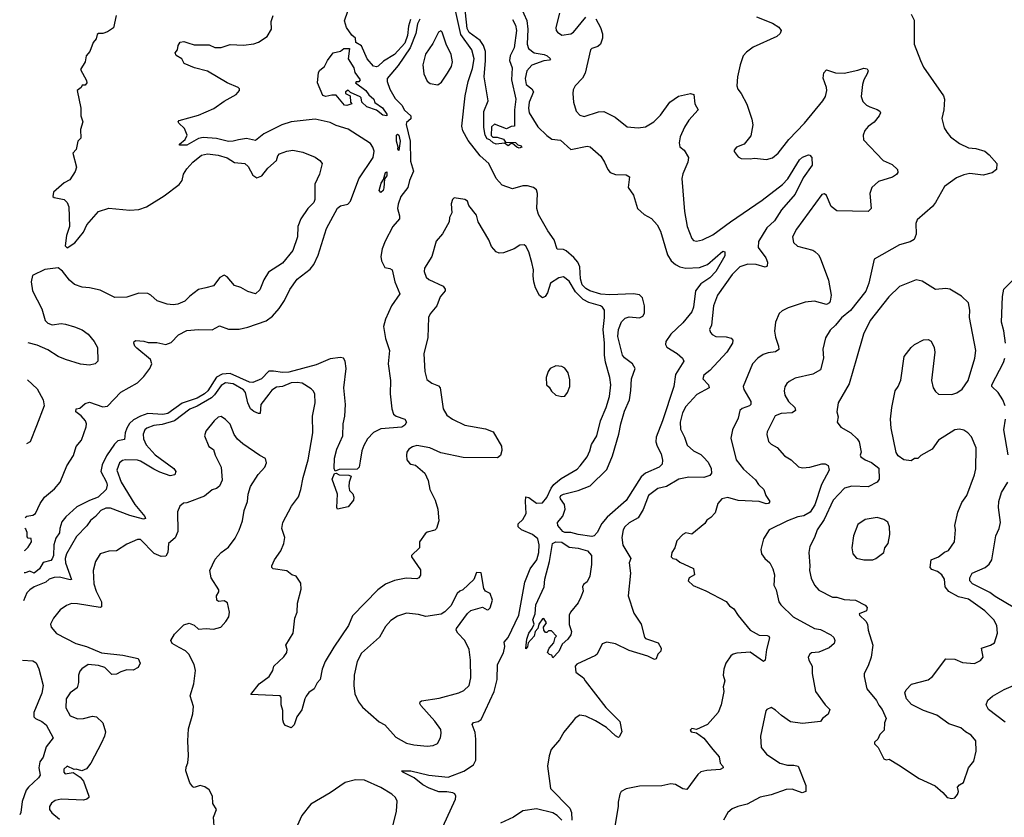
# Model space of a CAD drawing. Extents: x 2056909 to 2160450, y 827444 to 1016825.
# Tile 375 of 501: x 2059798 to 2066385, y 987323 to 992658. Entities that reach past the tile are written whole.
import ezdxf

# ---------------------------------------------------------------- set-up
doc = ezdxf.new("R2010")
doc.units = 0

msp = doc.modelspace()

# ---------------------------------------------------------------- linework, layer by layer
at = {"layer": '0CON10XD'}
for points in [[(2063130.6, 992785), (2063191.5, 992651.5), (2063197.8, 992595), (2063191.9, 992495), (2063201.2, 992465), (2063240, 992435), (2063307.1, 992425), (2063327.8, 992415), (2063348.1, 992395), (2063342.7, 992387.3), (2063305, 992382), (2063225, 992353.9), (2063191.1, 992315), (2063179.7, 992265), (2063187.3, 992225), (2063225, 992194.3), (2063234.4, 992175), (2063206.1, 992105), (2063201.8, 992065), (2063206.2, 992035), (2063265, 991941.5), (2063323.6, 991883.6), (2063358.1, 991858.1), (2063415, 991851.1), (2063485, 991790), (2063595, 991811.5), (2063615, 991806.7), (2063685, 991745.6), (2063711.1, 991705), (2063731.9, 991655), (2063748, 991635), (2063785, 991621.9), (2063855, 991619.2), (2063877.7, 991607.7), (2063868.8, 991535), (2063904.3, 991484.3), (2063931.4, 991395), (2063975, 991354.2), (2064025, 991328), (2064061.9, 991285), (2064085, 991243.8), (2064131.8, 991085), (2064157.3, 991045), (2064185, 991020.6), (2064215, 991005.8), (2064255, 990996.5), (2064345, 991000.3), (2064399.1, 991020.9), (2064501.4, 991108.6), (2064516, 991106), (2064515, 991077.5), (2064455, 990972.5), (2064415, 990931.3), (2064355, 990891.3), (2064319.3, 990845), (2064305.7, 990735), (2064295.2, 990704.8), (2064235, 990630), (2064154.8, 990555.2), (2064121.8, 990505), (2064119.4, 990485), (2064128.2, 990468.2), (2064197.3, 990425), (2064231.4, 990395), (2064242, 990375), (2064184.5, 990285), (2064173.5, 990205), (2064098.4, 989975), (2064055.4, 989865), (2064054.5, 989835), (2064061.8, 989805), (2064088.7, 989755), (2064098.8, 989711.2), (2064095.8, 989685), (2064075.7, 989665), (2063985, 989624.8), (2063955, 989600.2), (2063855, 989441.1), (2063728.8, 989331.2), (2063692.3, 989287.7), (2063662.1, 989227.9), (2063641.2, 989205), (2063625, 989201.1), (2063535, 989213.8), (2063485, 989228.7), (2063445, 989227.6), (2063430.9, 989235), (2063398.5, 989275), (2063395.4, 989295), (2063431.8, 989338.2), (2063447.2, 989385), (2063442.8, 989415), (2063415, 989453.1), (2063413.3, 989465), (2063417.9, 989475), (2063435, 989485.3), (2063535, 989509.2), (2063615, 989540.3), (2063725, 989649.4), (2063765, 989740), (2063806.7, 989885), (2063819.1, 989955), (2063845, 990039.4), (2063876.6, 990115), (2063887.6, 990177.6), (2063890, 990255), (2063914.6, 990325), (2063898.8, 990355), (2063845, 990397.2), (2063831.6, 990415), (2063799.1, 990539.1), (2063803.3, 990585), (2063823.5, 990636.5), (2063849.4, 990660.6), (2063875, 990670.2), (2063945, 990664.8), (2063967.5, 990675), (2063977.8, 990695), (2063978.8, 990745), (2063965, 990796.7), (2063945, 990818.2), (2063905, 990823.7), (2063745, 990816.6), (2063685, 990822.8), (2063611.2, 990845), (2063585, 990860.7), (2063562, 990885), (2063549.7, 990925), (2063544.3, 991004.3), (2063531.6, 991035), (2063505, 991068.1), (2063455, 991112.1), (2063435, 991120.3), (2063393.2, 991123.2), (2063373.8, 991185), (2063331, 991245), (2063269.2, 991355), (2063258.7, 991395), (2063261.9, 991495), (2063255, 991520.6), (2063235, 991536.2), (2063195, 991546.9), (2063165, 991545.4), (2063095.8, 991525.8), (2063025, 991551.1), (2062984.8, 991594.8), (2062935.4, 991695), (2062878.1, 991748.1), (2062798.7, 991848.7), (2062762.9, 991915), (2062756.2, 991945), (2062778.2, 992148.2), (2062799.2, 992245), (2062828, 992332), (2062837.6, 992395), (2062822, 992455), (2062748.8, 992558.8), (2062708.2, 992738.2)], [(2062411.8, 992658.2), (2062399.3, 992615), (2062392.2, 992552.3), (2062375, 992500), (2062305, 992424.6), (2062230.8, 992379.2), (2062195, 992346.9), (2062185, 992342.2), (2062165, 992347.8), (2062123.2, 992395), (2062083.8, 992483.8), (2062046.5, 992505), (2062044, 992535), (2062019.2, 992555), (2061984.3, 992605), (2061970.7, 992650.7), (2061992.5, 992715)], [(2063095, 992660), (2063115, 992621.4), (2063121.4, 992585), (2063105, 992468.8), (2063079.2, 992415), (2063074.2, 992385), (2063092.9, 992335), (2063088.1, 992255), (2063117.5, 992125), (2063109.3, 992055), (2063107.5, 991945), (2063085, 991942.5), (2063055, 991927.5), (2062975, 991960), (2062955, 991940), (2062953.1, 991883.1), (2062962.3, 991872.3), (2062992.7, 991872.7), (2063035, 991858), (2063047.5, 991837.5), (2063115, 991836), (2063131.2, 991821.2), (2063152.5, 991815), (2063157.5, 991805), (2063139.5, 991799.5), (2063124.2, 991804.2), (2063095, 991830), (2063085, 991830), (2063065, 991813.3), (2063041.7, 991831.7), (2062985, 991824.3), (2062965, 991833.1), (2062944.2, 991854.2), (2062925, 991860), (2062910.9, 991885), (2062902.7, 991937.3), (2062903, 992043), (2062931.2, 992115), (2062904.5, 992274.5), (2062914.8, 992385.2), (2062914.1, 992444.1), (2062900.2, 992485), (2062878.8, 992518.8), (2062805, 992572.7), (2062791.7, 992598.2), (2062773.6, 992765)], [(2062475, 992660.8), (2062459.3, 992629.3), (2062447.7, 992565), (2062411.2, 992468.8), (2062329.2, 992350.8), (2062255.3, 992264.7), (2062256.3, 992245), (2062273.8, 992193.8), (2062310.9, 992130.9), (2062354.7, 992085), (2062371.5, 992051.5), (2062414.5, 992015), (2062415, 991993.8), (2062385, 991970), (2062383.7, 991956.3), (2062410, 991845), (2062412.2, 991712.2), (2062432.2, 991645), (2062405, 991582), (2062394.6, 991535), (2062348.8, 991475), (2062328.9, 991425), (2062325.4, 991395), (2062338.7, 991345), (2062337.8, 991325), (2062293.8, 991275), (2062242.7, 991177.3), (2062223.8, 991125), (2062214.6, 991075), (2062217.5, 991045), (2062241.4, 991001.4), (2062275, 990994.5), (2062289.5, 990985), (2062307.5, 990905), (2062340, 990825), (2062285, 990744.3), (2062244.6, 990655), (2062232.2, 990605), (2062244.4, 990525), (2062271.5, 990445), (2062263.5, 990355), (2062278.1, 990245), (2062276.5, 990155), (2062286.7, 990055), (2062299.3, 990019.3), (2062316.4, 990006.4), (2062375, 989985.7), (2062385.6, 989965), (2062374, 989945), (2062355, 989933.6), (2062215, 989921.9), (2062165, 989897.5), (2062125.3, 989854.7), (2062099.5, 989810.5), (2062086.8, 989775), (2062075.4, 989705.4), (2062068.9, 989665), (2062055, 989652.5), (2061935, 989650.4), (2061907.7, 989637.7), (2061900.7, 989655), (2061904.3, 989725), (2061918.8, 989785), (2061960.3, 989875), (2061961.3, 989955), (2061972.3, 990005), (2061977.9, 990085), (2061966.7, 990195), (2061981.5, 990325), (2061974.6, 990374.6), (2061964.4, 990394.4), (2061945, 990398.5), (2061875, 990389.8), (2061781.7, 990348.3), (2061599.2, 990300.8), (2061555, 990297.8), (2061495, 990307.8), (2061465, 990306.1), (2061415, 990255.8), (2061358.3, 990231.7), (2061335, 990233.6), (2061205, 990292.2), (2061152.8, 990287.2), (2061113.9, 990266.1), (2061055.8, 990175), (2061033, 990155), (2060985, 990127.1), (2060885, 990092.4), (2060788.2, 990025), (2060755, 990016.7), (2060655, 990023.7), (2060605, 990007), (2060559.1, 989980.9), (2060533, 989957), (2060514.1, 989925.9), (2060503.6, 989895), (2060499.1, 989850.9), (2060455, 989841.2), (2060431, 989819), (2060378.5, 989741.5), (2060349.7, 989680.3), (2060341.5, 989635), (2060379.2, 989565), (2060382.2, 989545), (2060375.8, 989515), (2060321.9, 989465), (2060265, 989442.1), (2060180.6, 989399.4), (2060106.7, 989333.3), (2060080.2, 989299.8), (2060065.5, 989255), (2060063.1, 989225), (2060039.9, 989190.1), (2060026, 989145), (2060024.5, 989075), (2060015, 989051.4), (2060005, 989041.4), (2059953.6, 989026.4), (2059930, 988985), (2059895, 988956.7), (2059865, 988970), (2059835, 988957.5), (2059827.1, 988957.5)], [(2060442.5, 992685), (2060425, 992603.8), (2060385, 992576.2), (2060355, 992566.2), (2060325, 992566), (2060315, 992557.5), (2060309.4, 992530.6), (2060288.8, 992505), (2060266.2, 992445), (2060243.3, 992415), (2060236.7, 992375), (2060203.8, 992325), (2060245, 992250), (2060246.7, 992235), (2060235, 992220), (2060215, 992220), (2060210, 992205), (2060182.5, 992185), (2060206.1, 992066.1), (2060207.5, 992015), (2060220, 991975), (2060203.6, 991923.6), (2060207.5, 991865), (2060187.5, 991845), (2060175, 991790), (2060153.3, 991765), (2060178.3, 991671.7), (2060168.3, 991641.7), (2060133.9, 991586.1), (2060095, 991566.2), (2060023.3, 991505), (2060020, 991475), (2060027.5, 991467.5), (2060096.2, 991455), (2060114.3, 991435), (2060125.8, 991405), (2060130, 991275), (2060111.2, 991215), (2060102.5, 991145), (2060115, 991132.5), (2060165.6, 991164.4), (2060224.4, 991235.6), (2060247.5, 991285), (2060324, 991375), (2060395, 991396.7), (2060535, 991382.9), (2060595, 991388.8), (2060645, 991406.2), (2060765, 991480.6), (2060864.2, 991555), (2060885, 991581.2), (2060894.4, 991625), (2060915, 991660.8), (2060955.6, 991705), (2061015, 991751.2), (2061055, 991760.4), (2061125, 991751.6), (2061185, 991733.9), (2061235, 991701.8), (2061305, 991695.6), (2061326.9, 991676.9), (2061358.3, 991618.3), (2061385, 991600), (2061417.4, 991612.6), (2061458.1, 991665), (2061516.7, 991715), (2061525, 991746.2), (2061535, 991760), (2061585, 991779.2), (2061625, 991784.2), (2061692.3, 991772.3), (2061775, 991738.8), (2061805.9, 991715.9), (2061822.5, 991695), (2061804, 991625), (2061772.4, 991557.6), (2061773.1, 991455), (2061765, 991434), (2061725.7, 991395), (2061678, 991325), (2061659.2, 991275), (2061655.8, 991205), (2061625.6, 991115), (2061555, 991030), (2061461.8, 990968.2), (2061432, 990918), (2061405, 990850), (2061375, 990823.3), (2061325, 990838.8), (2061276.8, 990866.8), (2061235, 990880.8), (2061185, 990938.8), (2061165, 990948.8), (2061135.6, 990934.4), (2061095, 990878), (2061043.8, 990863.8), (2060995, 990853.8), (2060935, 990808), (2060903.3, 990775), (2060855, 990754.4), (2060825, 990750), (2060785, 990755.8), (2060718.3, 990778.3), (2060675.6, 990815.6), (2060655, 990825.8), (2060595, 990828.6), (2060515, 990802.2), (2060435, 990799.4), (2060335, 990848.6), (2060265, 990864.4), (2060215, 990868.5), (2060165, 990885.7), (2060130.8, 990915), (2060085, 990976.7), (2060055, 990997.5), (2059965, 990986.7), (2059883.6, 990946.4), (2059873.8, 990905), (2059883.5, 990845), (2059945.8, 990725), (2059968, 990645), (2059985, 990627.5), (2060015, 990618), (2060075, 990625.6), (2060105, 990622.2), (2060165, 990602.5), (2060215, 990583.1), (2060255.8, 990555), (2060296.9, 990505), (2060318.6, 990465), (2060321.2, 990375), (2060302.5, 990355), (2060265, 990347.5), (2060205, 990354.3), (2060105, 990384.4), (2060055, 990405.6), (2059985, 990450), (2059915, 990480.5), (2059855.2, 990496.3)], [(2061262, 991855), (2061225, 991844.2), (2061195, 991843.7), (2061115, 991863.4), (2061025, 991869.6), (2060995, 991862.2), (2060915, 991818.6), (2060867.5, 991817.5), (2060866.7, 991825), (2060905, 991856.2), (2060917.5, 991885), (2060900.7, 991930.7), (2060863.3, 991965), (2060858.8, 991975), (2060865, 991983.3), (2060995, 992018), (2061095.9, 992064.1), (2061165, 992113.3), (2061245, 992158), (2061268, 992185), (2061268, 992195), (2061258.8, 992205), (2061185, 992236.4), (2061055, 992312.7), (2060966.7, 992335), (2060898.8, 992365), (2060882.5, 992395), (2060845, 992417.5), (2060837.5, 992435), (2060852.5, 992455), (2060858.8, 992485), (2060871.7, 992508.3), (2060895, 992512), (2060923.1, 992503.1), (2060965, 992490), (2061065, 992490.5), (2061102.3, 992472.3), (2061145, 992470.9), (2061205, 992490.8), (2061295, 992486.2), (2061365, 992495.4), (2061395, 992506.5), (2061453.8, 992546.2), (2061483.1, 992595), (2061481.1, 992645), (2061492.9, 992685)], [(2063652.3, 992662.3), (2063684, 992605), (2063695.9, 992564.1), (2063696, 992535), (2063684, 992495), (2063665, 992477.5), (2063625, 992465.7), (2063617.5, 992455), (2063580.8, 992299.2), (2063562.8, 992267.2), (2063514, 992215), (2063501.5, 992188.5), (2063497.8, 992165), (2063502.5, 992105), (2063520.8, 992045), (2063545, 992018), (2063575, 992010), (2063669.3, 992040.7), (2063705, 992044.4), (2063782, 992005), (2063862.1, 991942.1), (2063935.8, 991934.2), (2063985, 991941.9), (2064040.8, 991975), (2064085, 992020), (2064147.5, 992105), (2064205, 992146), (2064285, 992164), (2064308.3, 992158.3), (2064314.3, 992095), (2064338, 992055), (2064275.7, 991985), (2064245, 991938), (2064217.1, 991875), (2064209.2, 991835), (2064215, 991807.5), (2064243.8, 991785), (2064272, 991735), (2064268, 991705), (2064234.3, 991625.7), (2064228.6, 991595), (2064246.7, 991375), (2064263.1, 991275), (2064295, 991193.3), (2064305, 991182), (2064325, 991177.5), (2064365, 991184.4), (2064435, 991217.8), (2064554.1, 991305.9), (2064765, 991450.4), (2064901.5, 991555), (2064936, 991594), (2065015, 991720), (2065035, 991738), (2065075, 991753.8), (2065085, 991752.5), (2065097.5, 991735), (2065100, 991685), (2065039.4, 991600.6), (2064985, 991490.9), (2064895, 991385.4), (2064846.8, 991313.2), (2064796.2, 991265), (2064741.8, 991175), (2064739.5, 991135), (2064790.4, 991065), (2064801.2, 991035), (2064799.7, 991010.3), (2064785, 991003.3), (2064725, 991020.6), (2064668.3, 991021.7), (2064615.3, 991004.8), (2064565, 990952.5), (2064466.7, 990815), (2064440.5, 990745), (2064426.9, 990615), (2064414, 990585), (2064420, 990565), (2064431.2, 990551.2), (2064455, 990539.2), (2064525, 990536.5), (2064557.8, 990527.8), (2064568, 990515), (2064565.8, 990495), (2064528.9, 990435), (2064415, 990312.2), (2064375, 990280), (2064369.2, 990255), (2064405.8, 990215), (2064410, 990195), (2064328.9, 990151.1), (2064255, 990070.6), (2064231.3, 990028.7), (2064215.6, 989965.6), (2064218.3, 989918.3), (2064245.8, 989865), (2064262.4, 989812.4), (2064306, 989775), (2064355, 989750.5), (2064372.8, 989732.7), (2064405, 989697.5), (2064425, 989656.2), (2064425.6, 989625), (2064415, 989609.2), (2064374.6, 989595.4), (2064275, 989597.6), (2064206.7, 989585), (2064125, 989536.5), (2064066.9, 989523.1), (2064004.3, 989475), (2063968.5, 989381.5), (2063935, 989327.1), (2063875, 989293.5), (2063845.6, 989265), (2063836.4, 989245), (2063825.5, 989194.5), (2063832.4, 989142.4), (2063886, 989055), (2063874.5, 989025), (2063883.6, 988956.4), (2063868.5, 988805), (2063907.7, 988687.7), (2063956.5, 988615), (2063978.8, 988528.8), (2063985, 988519.2), (2064011.2, 988511.2), (2064070.5, 988490.5), (2064090, 988455), (2064086.2, 988433.8), (2064066.4, 988413.6), (2064055.8, 988384.2), (2064045, 988378.8), (2064000.3, 988400.3), (2063875, 988439.2), (2063785, 988484.4), (2063725.9, 988494.1), (2063695, 988483.3), (2063661.2, 988415), (2063650, 988405), (2063525, 988346.7), (2063513.3, 988335), (2063517.5, 988295), (2063570, 988255), (2063580, 988235), (2063718.5, 988058.5), (2063814, 987965), (2063826.7, 987895), (2063809.3, 987860.7), (2063805, 987857.5), (2063785, 987868), (2063722.9, 987922.9), (2063649.5, 987969.5), (2063585, 987999.6), (2063544.5, 988005.5), (2063515, 987985.8), (2063501.2, 987968.8), (2063437.4, 987892.6), (2063408.5, 987841.5), (2063352.8, 987777.2), (2063339.1, 987735), (2063328.2, 987665), (2063349.4, 987515), (2063478, 987385), (2063489.2, 987355), (2063491.2, 987305)], [(2063408.3, 992701.7), (2063384.2, 992605), (2063386.2, 992585), (2063395, 992573.3), (2063425, 992554.2), (2063485, 992562.2), (2063501.9, 992575), (2063585, 992673.8)], [(2064727, 992677), (2064834.2, 992634.2), (2064877.9, 992607.9), (2064892, 992585), (2064886, 992565), (2064864, 992545), (2064705.4, 992474.6), (2064660.4, 992439.6), (2064639.2, 992415), (2064617.1, 992355), (2064599.2, 992275), (2064596.9, 992215), (2064603.1, 992193.1), (2064625.6, 992165), (2064662.4, 992092.4), (2064696.9, 991993.1), (2064703.5, 991955), (2064690, 991880), (2064644.2, 991825.8), (2064593.3, 991805), (2064578.8, 991785), (2064578.8, 991775), (2064605, 991740), (2064625, 991730), (2064685, 991726.7), (2064715, 991731.2), (2064793.6, 991723.6), (2064835, 991733.8), (2064872, 991765), (2064942.9, 991857.1), (2065048.5, 991965), (2065171.8, 992115), (2065188.1, 992145), (2065197.5, 992185), (2065196.7, 992205), (2065173, 992267), (2065178.3, 992301.7), (2065195, 992323.3), (2065255, 992303.1), (2065315, 992300), (2065405, 992319.5), (2065445, 992334.2), (2065468.8, 992328.8), (2065473.8, 992315), (2065467.5, 992295), (2065444.6, 992255.4), (2065435.6, 992225), (2065428.6, 992145), (2065439.7, 992109.7), (2065463.8, 992085), (2065486.2, 992073.8)], [(2065761.2, 992695), (2065782.5, 992655), (2065783.1, 992495), (2065824, 992385), (2065845, 992340), (2065978.3, 992148.3), (2065984.2, 992125), (2065980, 992055), (2065967.7, 991997.7), (2065984, 991935), (2066001.2, 991905), (2066025, 991873.3), (2066085, 991830), (2066145, 991801.2), (2066195, 991795.8), (2066255, 991778), (2066285, 991753.8), (2066336, 991695), (2066333.3, 991655), (2066305, 991634.2), (2066245, 991618), (2066155, 991629.2), (2066115, 991620.8), (2066065, 991600.8), (2065985, 991541.2), (2065925.5, 991434.5), (2065905, 991408.8), (2065801.7, 991318.3), (2065794.2, 991295), (2065795.7, 991224.3), (2065783.2, 991186.8), (2065755, 991171.4), (2065685, 991151.9), (2065514.2, 991055), (2065479.5, 990895), (2065458.1, 990841.9), (2065356.7, 990713.3), (2065295.3, 990664.7), (2065256.9, 990615), (2065219.7, 990580.3), (2065189.7, 990530.3), (2065171.4, 990455), (2065175.6, 990395), (2065155.6, 990315), (2065105, 990286.4), (2064985, 990261.1), (2064945, 990236.9), (2064930, 990225), (2064917.4, 990202.6), (2064911.9, 990175), (2064917.3, 990147.3), (2064942.5, 990105), (2064984.2, 990065), (2064988.6, 990045), (2064965, 990027.5), (2064892.5, 990025), (2064852.2, 990007.8), (2064798.8, 989901.2), (2064796.1, 989883.9), (2064807.3, 989837.3), (2064825, 989818), (2064865, 989796.2), (2064915, 989741.2), (2064960, 989715), (2065008.3, 989668.3), (2065035, 989661.4), (2065085, 989664.2), (2065165, 989686.5), (2065187.5, 989687.5), (2065206.4, 989676.4), (2065213.1, 989645), (2065161.7, 989548.3), (2065117.5, 989412.5), (2065085.7, 989364.3), (2065045, 989340.5), (2065005, 989332.3), (2064934.7, 989305.3), (2064812, 989245), (2064774, 989185), (2064756, 989115), (2064760.8, 989085), (2064783.8, 989055), (2064815.8, 989025), (2064837.5, 988985), (2064847.3, 988945), (2064842.5, 988875), (2064860, 988845), (2064876, 988765), (2064890, 988745), (2064973.1, 988665), (2065115, 988585.6), (2065155, 988579.2), (2065225, 988542.9), (2065244.2, 988525), (2065250.6, 988505), (2065247.1, 988485), (2065213.7, 988456.3), (2065145, 988426.9), (2065095, 988423.3), (2065083.3, 988415), (2065073.8, 988395), (2065076.7, 988375), (2065100.8, 988335), (2065100, 988285), (2065122.9, 988165), (2065185.7, 988075), (2065217.5, 988045), (2065207.2, 988012.8), (2065168.8, 987985), (2065155, 987964), (2065035, 987951.1), (2064955, 987960.8), (2064894.3, 988004.3)], [(2062595, 992222), (2062619.1, 992240.9), (2062660.2, 992299.8), (2062686.7, 992345), (2062693.3, 992375), (2062685.6, 992425), (2062650.6, 992495), (2062623.6, 992573.6), (2062615, 992582.5), (2062600, 992575), (2062560.9, 992499.1), (2062512, 992428), (2062495.6, 992355), (2062502, 992295), (2062525, 992246.7), (2062545, 992230.8), (2062595, 992222)], [(2062255, 992013.8), (2062228, 992018), (2062185, 992052.5), (2062120, 992075), (2062087, 992107), (2062082.5, 992135), (2062075, 992142.5), (2062011.7, 992171.7), (2061995, 992186.7), (2061977.5, 992175), (2061977.5, 992165), (2062008.3, 992148.3), (2062010, 992105), (2062020, 992095), (2061986.4, 992083.6), (2061970, 992085), (2061915, 992152.5), (2061887, 992153), (2061845, 992143.3), (2061825, 992150), (2061791.2, 992235), (2061797.1, 992305), (2061805, 992320.8), (2061836, 992344), (2061856, 992385), (2061895, 992435.8), (2061945, 992447.1), (2061965.8, 992464.2), (2062005.3, 992465.3), (2061994.4, 992395), (2062034.2, 992335), (2062040, 992305), (2062076, 992255), (2062067, 992243), (2062048.3, 992241.7), (2062043.3, 992235), (2062114.6, 992184.6), (2062134.6, 992154.6), (2062166.2, 992125), (2062173.3, 992103.3), (2062225, 992067.3), (2062254, 992025), (2062255, 992013.8)], [(2065486.2, 992073.8), (2065535, 992058), (2065553.3, 992045), (2065556.7, 992035), (2065549.2, 992015), (2065515, 991971.2), (2065475, 991943.3), (2065452.7, 991917.3), (2065440, 991885), (2065443.3, 991855), (2065575, 991716), (2065635, 991690), (2065671.2, 991655), (2065673.8, 991635), (2065665, 991621.2), (2065636.7, 991605), (2065543.6, 991576.4), (2065498, 991535), (2065485.8, 991494.2), (2065494.2, 991395), (2065475.5, 991374.5), (2065265, 991378.8), (2065227.7, 991407.7), (2065195, 991482.5), (2065183, 991493), (2065165, 991487.5), (2064995, 991256.2), (2064969.2, 991205), (2064975, 991167.5), (2065002.7, 991142.7), (2065105, 991116.2), (2065117.1, 991107.1), (2065143.3, 991085), (2065154.2, 991064.2), (2065210, 990915), (2065226.7, 990815), (2065221.1, 990775), (2065215, 990764.4), (2065195, 990753.9), (2065115, 990775.6), (2065052.4, 990767.6), (2064939.3, 990730.7), (2064899.1, 990710.9), (2064878.1, 990691.9), (2064854.5, 990635.5), (2064848.5, 990575), (2064853.9, 990533.9), (2064875.5, 990475), (2064877.8, 990452.2), (2064855, 990435.6), (2064805, 990429.5), (2064772.4, 990417.6), (2064736.1, 990393.9), (2064700, 990355), (2064638.6, 990205), (2064641.9, 990185), (2064688.6, 990105), (2064689.2, 990085), (2064681.2, 990075), (2064632.1, 990057.9), (2064615.7, 990045), (2064605, 989993.3), (2064567.8, 989915), (2064555, 989860), (2064591.4, 989715), (2064640.9, 989650.9), (2064720, 989580), (2064739.8, 989549.8), (2064777.5, 989515), (2064790, 989475), (2064816.2, 989435), (2064807.3, 989422.7), (2064791.2, 989418.8), (2064745, 989434.3), (2064605, 989442.2), (2064535, 989461.8), (2064495.7, 989454.3), (2064467.6, 989422.4), (2064450.9, 989359.1), (2064422.7, 989327.3), (2064395, 989310), (2064381.2, 989288.8), (2064295, 989217.5), (2064255, 989226.2), (2064235, 989213.8), (2064195, 989172.5), (2064180, 989125), (2064161.2, 989095), (2064156.2, 989065), (2064167.5, 989055), (2064190, 989050), (2064215, 989029.1), (2064305, 988987.5), (2064312.5, 988945), (2064277.5, 988925), (2064270, 988905), (2064303.9, 988873.9), (2064388.3, 988838.3), (2064525, 988766.7), (2064547.3, 988737.3), (2064575, 988718), (2064605, 988672.5), (2064685.8, 988575), (2064745, 988540.6), (2064798.7, 988538.7), (2064808.8, 988535), (2064814.2, 988524.2), (2064793.5, 988445), (2064785.8, 988375), (2064775, 988365.8), (2064685, 988427.5), (2064595, 988421.5), (2064571.2, 988415), (2064555, 988402.5), (2064522.5, 988355), (2064508.9, 988315), (2064504.4, 988274.4), (2064514.4, 988235), (2064504, 988195), (2064509.2, 988165), (2064490.6, 988075), (2064470, 988025), (2064400, 987945), (2064325, 987910), (2064295, 987917.5), (2064283, 987907), (2064290, 987895), (2064325, 987887.5), (2064375, 987852.5), (2064435, 987776.7), (2064477, 987727), (2064483.8, 987685), (2064502.5, 987665), (2064503.3, 987655), (2064485, 987642.5), (2064395, 987636.9), (2064355, 987627.1), (2064335, 987609.2), (2064260.7, 987509.3), (2064235, 987514.3), (2064185, 987543.1), (2064155, 987546.7), (2064095, 987534.5), (2063945, 987531.1), (2063855.9, 987514.1), (2063822.5, 987495), (2063813, 987477), (2063802, 987425), (2063802, 987395), (2063772.5, 987225)], [(2059833.9, 989329), (2059845, 989336.2), (2059885, 989343.8), (2059903.3, 989355), (2059935, 989422.5), (2059963.8, 989465), (2060029.8, 989520.2), (2060068.1, 989565), (2060112.9, 989675), (2060156.8, 989743.2), (2060176.4, 989803.6), (2060211.2, 989845), (2060242.5, 989935), (2060244.3, 989955), (2060237.1, 989975), (2060209.3, 990009.3), (2060173.5, 990035), (2060174.4, 990055.6), (2060199.5, 990060.5), (2060235, 990091.2), (2060265, 990100), (2060355, 990069.4), (2060386.1, 990073.9), (2060475, 990165.6), (2060585, 990229.6), (2060628.2, 990271.8), (2060668.2, 990325), (2060682.2, 990355), (2060673.3, 990385), (2060580.8, 990460.8), (2060568.1, 990475), (2060562, 990495), (2060564.1, 990505.9), (2060575, 990512), (2060627.4, 990507.4), (2060657.7, 990497.7), (2060715, 990499.4), (2060775, 990486), (2060810.5, 990499.5), (2060860.7, 990549.3), (2060915, 990580), (2060995, 990586.7), (2061084.4, 990584.4), (2061135, 990610.6), (2061195, 990587.9), (2061265, 990587.8), (2061325, 990600.2), (2061446.8, 990643.2), (2061489.6, 990675), (2061532.9, 990727.1), (2061570.3, 990779.7), (2061605.9, 990854.1), (2061655, 990923.1), (2061740.1, 990989.9), (2061765, 991019.5), (2061795, 991081.9), (2061849.7, 991260.3), (2061925, 991396.9), (2061945, 991411.8), (2061994, 991425), (2062010.4, 991445), (2062067.4, 991592.6), (2062163.1, 991735), (2062169.2, 991779.2), (2062161.2, 991805), (2062145, 991828.9), (2061994.6, 991924.6), (2061915, 991950), (2061875, 991971.1), (2061775, 991992.2), (2061615, 991974.7), (2061551.9, 991955), (2061431.1, 991895), (2061375, 991850), (2061315, 991863.4), (2061262, 991855)], [(2062335, 991783.3), (2062327.5, 991795), (2062330, 991805), (2062318.1, 991845), (2062318.8, 991885), (2062325, 991891.2), (2062335.4, 991885), (2062342.2, 991845), (2062335, 991783.3)], [(2062215, 991502.9), (2062203.5, 991515), (2062215.8, 991565), (2062231.2, 991588.8), (2062244.3, 991635), (2062255, 991640), (2062255, 991613.3), (2062237.5, 991592.5), (2062235, 991533.3), (2062228.9, 991515), (2062215, 991502.9)], [(2062604.1, 987205), (2062713.9, 987445), (2062715.4, 987465.4), (2062709.5, 987479.5), (2062695, 987487.7), (2062656.6, 987493.4), (2062602.8, 987492.8), (2062537.5, 987517.5), (2062495, 987539.7), (2062436.7, 987586.7), (2062361.2, 987625), (2062352.5, 987635), (2062415.5, 987634.5), (2062535, 987605.9), (2062665, 987591.9), (2062768.8, 987631.2), (2062832.9, 987675), (2062849.4, 987705), (2062850, 987845), (2062845, 987890), (2062825.8, 987945), (2062833.6, 987956.4), (2062865, 987963.6), (2062885, 987977.8), (2062972.9, 988165), (2062993, 988245), (2062994.7, 988345.3), (2063033.8, 988423.8), (2063043.2, 988465), (2063040, 988495), (2063065.7, 988525), (2063138, 988675), (2063177.1, 988895), (2063213.1, 988985), (2063256.7, 989045), (2063270.3, 989095), (2063272.5, 989145), (2063263.5, 989185), (2063229.6, 989215), (2063154.3, 989245), (2063132.5, 989265), (2063133.8, 989285), (2063165, 989314.2), (2063186.9, 989355), (2063181.2, 989435), (2063185, 989467.5), (2063205, 989462.9), (2063255, 989423.3), (2063295, 989427.5), (2063325, 989462), (2063353.8, 989525), (2063371.9, 989548.1), (2063421.2, 989588.8), (2063527.3, 989652.7), (2063546.9, 989675), (2063594.4, 989735), (2063612.9, 989775), (2063622.4, 989817.6), (2063658.6, 989875), (2063683.3, 989975), (2063721.4, 990065), (2063743.2, 990136.8), (2063751.9, 990215), (2063745.6, 990265), (2063717, 990367), (2063710, 990415), (2063711.2, 990495), (2063700.8, 990585), (2063710.5, 990665), (2063710, 990715), (2063698.1, 990735), (2063682.9, 990745), (2063605, 990765.3), (2063567.1, 990787.1), (2063516.9, 990836.9), (2063475, 990910), (2063435, 990938), (2063405, 990932), (2063350, 990895), (2063329.1, 990830.9), (2063313.2, 990806.8), (2063295, 990797.5), (2063275, 990814), (2063249.3, 990865), (2063236.6, 990905), (2063234, 990944), (2063234.6, 990984.6), (2063224.3, 991034.3), (2063203.8, 991105), (2063185, 991143.3), (2063173, 991153), (2063145, 991148.8), (2063105, 991124.2), (2063035, 991098), (2063005, 991096.2), (2062985, 991106.2), (2062955, 991140), (2062935.6, 991185.6), (2062866, 991305), (2062855, 991350), (2062803.3, 991415), (2062793.3, 991445), (2062775, 991456.2), (2062705, 991466.7), (2062694.1, 991455.9), (2062684.4, 991425.6), (2062690, 991365), (2062673.3, 991335), (2062670, 991305), (2062625.5, 991224.5), (2062584.3, 991175.7), (2062554.2, 991075), (2062505.7, 990995), (2062504.5, 990974.5), (2062518, 990935), (2062535, 990920.8), (2062630, 990875), (2062643.8, 990855), (2062643.3, 990845), (2062610, 990805), (2062588.8, 990745), (2062545, 990691.2), (2062531.9, 990665), (2062528.3, 990531.7), (2062502.7, 990422.7), (2062507.5, 990305), (2062522.3, 990252.3), (2062555.8, 990225.8), (2062598.7, 990208.7), (2062612, 990195), (2062630.8, 990055), (2062655, 990013.8), (2062693.3, 989985), (2062776.7, 989945), (2062915, 989921.1), (2062965, 989901.1), (2063021.5, 989805), (2063023.2, 989776.8), (2063015, 989743.3), (2062995, 989727.5), (2062765, 989730), (2062615, 989761.1), (2062542.5, 989795), (2062455, 989810), (2062425, 989801.4), (2062401.2, 989785), (2062388, 989765), (2062385.8, 989744.2), (2062387.5, 989715), (2062405, 989692), (2062415, 989684), (2062445, 989678.8), (2062508.8, 989625), (2062530, 989575), (2062542.5, 989515), (2062576.9, 989445), (2062594.3, 989385), (2062602.5, 989305), (2062586.2, 989255), (2062575, 989244), (2062525, 989231.2), (2062510.3, 989219.7), (2062473.3, 989165), (2062472.5, 989125), (2062418.8, 989075), (2062419.2, 989065), (2062478.8, 988978.8), (2062478.3, 988941.7), (2062468, 988925), (2062455, 988919.2), (2062383, 988923), (2062305, 988907.8), (2062245, 988883.1), (2062194.6, 988845.4), (2062025, 988671.4), (2061996.9, 988605), (2061899.1, 988460.9), (2061840.6, 988365), (2061820.6, 988315), (2061808, 988245), (2061788, 988222), (2061767.9, 988182.1), (2061732.4, 988157.6), (2061715, 988133.8), (2061704.4, 988115), (2061685, 988041.2), (2061650.8, 987995), (2061635, 987942.5), (2061615, 987922.5), (2061575, 987937.5), (2061565, 987950), (2061558.8, 987975), (2061557.3, 988037.3), (2061548, 988075), (2061547.5, 988125), (2061540, 988135), (2061343.3, 988145), (2061400, 988215), (2061465.8, 988265), (2061492, 988305), (2061497.8, 988335), (2061565, 988395.8), (2061585.8, 988425), (2061588, 988445), (2061577.5, 988475), (2061626.9, 988555), (2061639.4, 988655), (2061654.3, 988695), (2061655.8, 988755), (2061681.7, 988848.3), (2061678.8, 988888.8), (2061646.7, 988935), (2061617.5, 988945), (2061585, 988972), (2061492.5, 988985), (2061483.8, 988995), (2061483.8, 989005), (2061502.9, 989045), (2061544.2, 989105), (2061565.8, 989155), (2061571.2, 989195), (2061552, 989255), (2061557.5, 989295), (2061615.8, 989405), (2061662.4, 989467.6), (2061678.6, 989515), (2061693.3, 989595), (2061728.5, 989715), (2061758.2, 989895), (2061756.2, 990005), (2061774.4, 990095), (2061773.2, 990153.2), (2061764.3, 990174.3), (2061748.7, 990188.7), (2061687.1, 990227.1), (2061655, 990232.1), (2061615, 990228.5), (2061555, 990205.5), (2061515, 990200.6), (2061485, 990180.8), (2061465, 990154), (2061410.9, 990085), (2061405.7, 990025), (2061395, 990022.9), (2061365, 990036.2), (2061342.9, 990055), (2061324.8, 990095), (2061308.6, 990165), (2061295, 990182.9), (2061225, 990223.2), (2061175, 990228.1), (2061145, 990210.3), (2061101.2, 990148.8), (2061080.4, 990129.6), (2060985, 990072.2), (2060935, 990053.5), (2060834.4, 989975.6), (2060750, 989950), (2060695, 989943.4), (2060647.5, 989925), (2060635, 989914), (2060623.6, 989885), (2060625.5, 989855), (2060644.6, 989815), (2060705, 989747.5), (2060828.6, 989655), (2060841.9, 989635), (2060835, 989614.4), (2060805, 989607.9), (2060735, 989631.1), (2060695, 989651.6), (2060606.5, 989705), (2060585, 989711.8), (2060505, 989714.5), (2060485, 989710), (2060465.8, 989695), (2060446.5, 989645), (2060475.7, 989565.7), (2060567.2, 989415), (2060635.5, 989335), (2060638.9, 989321.1), (2060625, 989317.8), (2060535, 989341.2), (2060405, 989390), (2060375, 989390.6), (2060339.4, 989375), (2060304.3, 989335), (2060271.2, 989308.8), (2060246.4, 989273.6), (2060178, 989202), (2060110.8, 989085), (2060102.8, 989055), (2060103.8, 989025), (2060145, 988914), (2060135, 988910.4), (2060065, 988929.7), (2060027.7, 988927.7), (2059995.7, 988915), (2059973, 988897), (2059895, 988864.8), (2059864.6, 988845.4), (2059845, 988824.5), (2059823.8, 988772.1)], [(2066393.1, 990495), (2066382.7, 990577.3), (2066367.5, 990635), (2066372.8, 990807.2), (2066382.2, 990855), (2066500.8, 990975)], [(2066035, 987448.8), (2066055, 987453.3), (2066073.3, 987475), (2066080, 987495), (2066073.3, 987525), (2066085, 987540), (2066112.5, 987555), (2066146.1, 987653.9), (2066182.3, 987697.7), (2066196, 987765), (2066194, 987835), (2066163.4, 987873.4), (2066126.2, 987895), (2066095, 987922.5), (2066015, 987947.8), (2065935, 988007.5), (2065845, 988037.5), (2065765, 988078), (2065731.2, 988115), (2065720.8, 988155), (2065728.8, 988175), (2065765, 988213.8), (2065875, 988242.9), (2065905, 988265.8), (2065995, 988383.8), (2066055, 988382), (2066105, 988358), (2066185, 988352.9), (2066227.2, 988372.8), (2066243.3, 988395), (2066233.8, 988455), (2066292, 988475), (2066319.9, 988490.1), (2066340.4, 988555), (2066336.1, 988606.1), (2066315, 988644.2), (2066255, 988703.5), (2066145, 988781.1), (2066078.8, 988798.8), (2066015, 988834.4), (2065989.3, 988865), (2065984.4, 988915), (2065967.5, 988945), (2065937.6, 988967.6), (2065899.6, 988979.6), (2065888.9, 988995), (2065896.2, 989045), (2065945.4, 989064.6), (2065985, 989095.8), (2066011.9, 989108.1), (2066051.2, 989165), (2066058.6, 989245), (2066054.2, 989275), (2066074.3, 989365), (2066101.7, 989428.3), (2066134, 989475), (2066186.3, 989613.7), (2066195.4, 989654.6), (2066197.1, 989795), (2066166.9, 989866.9), (2066141.2, 989895), (2066115, 989911.4), (2066085, 989919.4), (2066055.4, 989914.6), (2065946.2, 989845), (2065903.3, 989785), (2065827.7, 989742.3), (2065806.1, 989723.9), (2065785, 989722.5), (2065761.7, 989708.3), (2065712.5, 989715), (2065675, 989740), (2065662.1, 989762.1), (2065627.5, 989925), (2065624.2, 989985), (2065632, 990065), (2065656.2, 990175), (2065675.9, 990204.1), (2065692.3, 990247.7), (2065715.9, 990404.1), (2065762, 990465), (2065785, 990486), (2065845, 990516), (2065875, 990518.8), (2065895, 990506.7), (2065916, 990465), (2065921.2, 990435), (2065899.1, 990245), (2065909.5, 990195), (2065925, 990170), (2065944.2, 990154.2), (2066035, 990152), (2066067.9, 990162.1), (2066103.7, 990186.3), (2066143.6, 990245), (2066188.6, 990395), (2066194.3, 990445), (2066152.5, 990665), (2066155.8, 990715), (2066146.2, 990765), (2066098.3, 990808.3), (2066020, 990855), (2065995, 990860), (2065925, 990854), (2065835, 990909.2), (2065795, 990916.9), (2065685, 990872.9), (2065613.1, 990805), (2065488.1, 990645), (2065443.3, 990555), (2065397.2, 990392.8), (2065348.3, 990221.7), (2065273.8, 990096.2), (2065265.7, 990035), (2065272.7, 990002.7), (2065268, 989965), (2065292.6, 989932.6), (2065358.8, 989895), (2065402, 989855), (2065414, 989835), (2065426.7, 989765), (2065421.2, 989745), (2065426.2, 989735), (2065454.5, 989714.5), (2065497.1, 989697.1), (2065545, 989657.5), (2065548, 989585), (2065535, 989564), (2065474.2, 989534.2), (2065365, 989537.5), (2065316.2, 989525), (2065241.2, 989445), (2065179.6, 989315), (2065132.2, 989245), (2065115, 989193.8), (2065084.4, 989135), (2065076.9, 989095), (2065084.3, 989005), (2065081.4, 988975), (2065093.4, 988923.4), (2065116, 988875), (2065143.4, 988843.4), (2065235, 988795.6), (2065265.5, 988795.5), (2065315, 988779.5), (2065390, 988775), (2065455, 988741.2), (2065466.8, 988726.8), (2065462.5, 988705), (2065413.3, 988685), (2065416, 988675), (2065460, 988635), (2065470.8, 988615), (2065474.5, 988575), (2065505.7, 988475), (2065494.3, 988395), (2065475, 988336.7), (2065447.5, 988285), (2065447.5, 988265), (2065465, 988183.3), (2065531.2, 988105), (2065545, 988072.5), (2065568.8, 988045), (2065596, 987985), (2065583.3, 987955), (2065581.2, 987905), (2065552.7, 987877.3), (2065540, 987845), (2065516.2, 987825), (2065516.7, 987815), (2065540.7, 987790.7), (2065580, 987715), (2065595, 987707.5), (2065615, 987712.5), (2065677.5, 987675), (2065815, 987582), (2065923, 987533), (2065975, 987490), (2066002.5, 987455), (2066035, 987448.8)], [(2063425, 990136.7), (2063445, 990140), (2063463.3, 990165), (2063478.8, 990205), (2063478.3, 990248.3), (2063466.7, 990295), (2063445, 990327.5), (2063425, 990337.5), (2063385, 990342.5), (2063347.5, 990325), (2063333.3, 990305), (2063320, 990265), (2063322.5, 990215), (2063340, 990200), (2063355, 990172.5), (2063385, 990147.5), (2063425, 990136.7)], [(2066391.1, 990075), (2066375.5, 990115.5), (2066344.4, 990164.4), (2066302.5, 990205), (2066302.5, 990215), (2066379.4, 990365), (2066389.4, 990395)], [(2059850.7, 990250.1), (2059915, 990188.9), (2059955.6, 990115), (2059960.8, 990075), (2059909.3, 989940.7), (2059866.6, 989833.4), (2059842.9, 989820.2)], [(2061100, 987235), (2061093.8, 987325), (2061113.3, 987375), (2061090, 987415), (2061086.7, 987465), (2061066.1, 987506.1), (2061036.7, 987526.7), (2061005, 987536.7), (2060965, 987523.3), (2060955, 987527.5), (2060935, 987553.8), (2060909.6, 987635), (2060910.7, 987659.3), (2060923, 987687), (2060927.1, 987735), (2060922.5, 987835), (2060927.5, 987915), (2060956.2, 988015), (2060960, 988065), (2060938, 988135), (2060962.5, 988215), (2060974, 988305), (2060965.7, 988345), (2060929.2, 988415), (2060906.3, 988436.3), (2060865, 988458.6), (2060818, 988485), (2060809.4, 988505), (2060832.8, 988547.2), (2060895, 988610.4), (2060932.6, 988622.6), (2060965, 988608.1), (2060995, 988582.5), (2061045, 988586), (2061095, 988581.2), (2061144.1, 988595.9), (2061177.3, 988632.7), (2061195.9, 988664.1), (2061201.2, 988695), (2061187.3, 988757.3), (2061165, 988770), (2061127.5, 988767.5), (2061116.2, 988775), (2061113.3, 988805), (2061129.3, 988830.7), (2061130, 988845), (2061077.8, 988925), (2061069.4, 988975), (2061105, 989050), (2061145, 989094), (2061195, 989130.8), (2061239.5, 989190.5), (2061265.6, 989244.4), (2061288, 989305), (2061298.6, 989375), (2061321.9, 989435), (2061326.9, 989485), (2061342.5, 989535), (2061394, 989616), (2061436.7, 989665), (2061450, 989695), (2061443, 989723), (2061405, 989743.8), (2061291.2, 989821.2), (2061255, 989853.3), (2061233, 989883), (2061205, 989953.3), (2061175, 989983.3), (2061145, 990003.3), (2061125, 989998.8), (2061098, 989975), (2061043.3, 989905), (2061033.3, 989875), (2061064.2, 989804.2), (2061095, 989782.5), (2061106.2, 989745), (2061145.7, 989665.7), (2061151.7, 989578.3), (2061135, 989537.5), (2061115, 989523.3), (2061085, 989513.8), (2061035, 989470), (2060915, 989427.5), (2060892.5, 989425), (2060868, 989405), (2060854.4, 989365.6), (2060855.4, 989234.6), (2060836.9, 989193.1), (2060793.1, 989155), (2060788.9, 989095), (2060775, 989070), (2060745, 989068.1), (2060696.9, 989086.9), (2060605, 989181.5), (2060585, 989181.9), (2060515, 989150.8), (2060445, 989105.8), (2060395, 989103.1), (2060335, 989086), (2060305, 989033.3), (2060288.9, 988975), (2060293.8, 988885), (2060308.2, 988835), (2060345.3, 988765), (2060345, 988731.2), (2060335, 988727.5), (2060185, 988751.8), (2060145, 988753.1), (2060110.7, 988739.3), (2060068.9, 988711.1), (2060023.8, 988655), (2060004.2, 988615), (2060008.8, 988595), (2060043.6, 988553.6), (2060173.8, 988485), (2060245, 988464.6), (2060345, 988422.5), (2060488.3, 988408.3), (2060590, 988385), (2060603.3, 988355), (2060591.2, 988325), (2060557, 988307), (2060515, 988308.8), (2060475, 988296.7), (2060445, 988280), (2060415, 988277.5), (2060367.5, 988325), (2060325, 988338.6), (2060255, 988344.3), (2060213.3, 988316.7), (2060199.5, 988300.5), (2060191.2, 988275), (2060190.8, 988225), (2060181.7, 988188.3), (2060135.8, 988155), (2060107.8, 988115), (2060107.1, 988055), (2060135, 988002), (2060187.3, 987982.7), (2060225, 987984.3), (2060285, 988000), (2060312.5, 987995), (2060354.1, 987954.1), (2060372, 987895), (2060365.7, 987865), (2060345, 987821.2), (2060274.5, 987685.5), (2060245, 987648), (2060213.9, 987633.9), (2060175.9, 987645.9), (2060163, 987643), (2060115, 987666.2), (2060092.9, 987645), (2060093.1, 987625), (2060101.2, 987615), (2060155, 987623.3), (2060202.3, 987592.3), (2060225.5, 987565.5), (2060261.2, 987465), (2060260, 987455), (2060246.7, 987445), (2060225, 987438.9), (2060075, 987444.3), (2060035, 987435.8), (2060011.1, 987418.9), (2059996.2, 987395), (2059996, 987375), (2060012.4, 987352.4), (2060065, 987310)], [(2066412.3, 989747.7), (2066383.3, 989915), (2066393.3, 989985)], [(2061925, 989383.3), (2061920, 989395), (2061923.4, 989485), (2061889.2, 989585), (2061905, 989622.5), (2061915, 989624.6), (2061935, 989614.3), (2062000.9, 989610.9), (2062016.2, 989605), (2062001.2, 989565), (2062000, 989535), (2062005, 989510), (2062027, 989487), (2062032.5, 989465), (2062030, 989445), (2061995, 989400), (2061925, 989383.3)], [(2066455, 988722.2), (2066325, 988799.5), (2066287.9, 988827.9), (2066172, 988885), (2066154.2, 988905), (2066154, 988925), (2066170, 988955), (2066256.4, 988993.6), (2066283.1, 989016.9), (2066301.4, 989045), (2066329.2, 989205), (2066350.8, 989255), (2066359.4, 989295), (2066345.6, 989395), (2066348.9, 989435), (2066365.6, 989495), (2066408, 989565)], [(2065445.8, 989045.8), (2065505, 989046), (2065525, 989053.8), (2065578.8, 989095), (2065586, 989125), (2065607.5, 989155), (2065618.6, 989215), (2065617.5, 989265), (2065606.5, 989296.5), (2065580, 989315), (2065535, 989328.6), (2065454.5, 989315.5), (2065405, 989281.2), (2065377.1, 989205), (2065365.8, 989125), (2065372, 989085), (2065397.3, 989057.3), (2065445.8, 989045.8)], [(2059829.9, 989108.7), (2059835, 989110), (2059855, 989130), (2059875.8, 989165), (2059875, 989187.5), (2059855, 989190), (2059848.3, 989198.3), (2059847.5, 989227.5), (2059839.3, 989249.3), (2059832.6, 989254.3)], [(2063365, 988390), (2063358.3, 988408.3), (2063341.7, 988411.7), (2063330, 988425), (2063340, 988455), (2063370.7, 988489.3), (2063380, 988525), (2063390, 988535), (2063355, 988570), (2063335, 988570), (2063325, 988560), (2063315, 988560), (2063303.8, 988573.8), (2063302.5, 988595), (2063322.5, 988625), (2063305, 988652.5), (2063295, 988650), (2063270, 988615), (2063263.3, 988585), (2063246.2, 988565), (2063238.8, 988535), (2063199.3, 988490.7), (2063195, 988462.5), (2063185, 988450), (2063183.3, 988455), (2063190, 988515), (2063204, 988555), (2063226.7, 988585), (2063238.8, 988615), (2063230, 988645), (2063246, 988685), (2063250, 988745), (2063306.4, 988865), (2063310.5, 988915), (2063342.8, 989035), (2063363.1, 989155), (2063384.4, 989165.6), (2063425, 989164.2), (2063475, 989130), (2063535, 989123.8), (2063597.1, 989105), (2063622.5, 989075), (2063623.8, 989015), (2063613.3, 988935), (2063595, 988897.5), (2063570.7, 988879.3), (2063562.5, 988865), (2063566.7, 988835), (2063552.5, 988795), (2063535, 988756.7), (2063483.3, 988695), (2063474, 988676), (2063473.6, 988613.6), (2063490, 988565), (2063485, 988544.3), (2063465, 988514.5), (2063428.2, 988481.8), (2063405, 988432.5), (2063365, 988390)], [(2062525, 987798.6), (2062565, 987804.2), (2062592.7, 987817.3), (2062612.5, 987855), (2062618, 987885), (2062615, 987910), (2062575.5, 987965.5), (2062482.1, 988072.1), (2062474.3, 988085), (2062476, 988095), (2062487, 988103), (2062605, 988119.5), (2062736.7, 988155), (2062768.9, 988171.1), (2062805.5, 988204.5), (2062816.9, 988255), (2062814.2, 988375), (2062805.8, 988445), (2062775, 988506.2), (2062728.8, 988555), (2062718.8, 988575), (2062720, 988585), (2062793.5, 988686.5), (2062815, 988706.2), (2062895, 988728.8), (2062925, 988711.2), (2062935, 988713.8), (2062945.6, 988724.4), (2062962, 988775), (2062945, 988820), (2062915, 988836.7), (2062904.1, 988854.1), (2062885, 988957.5), (2062855, 988960), (2062836.4, 988913.6), (2062762.5, 988845), (2062742.5, 988835), (2062725, 988820), (2062682.4, 988737.6), (2062643, 988697), (2062617.3, 988682.7), (2062515, 988665.7), (2062465, 988680.6), (2062385, 988687.5), (2062325, 988669.2), (2062280.7, 988639.3), (2062245, 988600), (2062205, 988527.1), (2062085, 988422), (2062056.5, 988365), (2062035.5, 988275), (2062032.5, 988205), (2062040.2, 988150.2), (2062064.5, 988094.5), (2062090.3, 988060.3), (2062201.7, 987961.7), (2062241.2, 987941.2), (2062315, 987858.8), (2062385, 987819.4), (2062435, 987808.1), (2062525, 987798.6)], [(2059816.5, 988374.5), (2059885, 988370), (2059906.8, 988356.8), (2059925.4, 988315.4), (2059953.6, 988205), (2059946.6, 988153.4), (2059891.5, 988025), (2059892.5, 987995), (2059903.2, 987983.2), (2059945, 987964.7), (2059975, 987942.3), (2060022.5, 987855), (2059975.3, 987795), (2059955.7, 987725), (2059932.5, 987695), (2059925.3, 987655), (2059934.5, 987605), (2059923.7, 987586.3), (2059856, 987525), (2059841.9, 987505), (2059815, 987430), (2059805.5, 987355), (2059797.6, 987339.2)], [(2066390.2, 987960.2), (2066280.6, 988045), (2066264.6, 988075.4), (2066275, 988106.2), (2066305.6, 988134.4), (2066385, 988177.5), (2066505, 988228.8)], [(2064894.3, 988004.3), (2064855, 988040), (2064825, 988056.7), (2064797.5, 988045), (2064790, 988035), (2064754.2, 987865), (2064759.5, 987789.5), (2064793.8, 987745), (2064884.4, 987684.4), (2064935, 987671.9), (2064977.7, 987672.3), (2065005.6, 987665.6), (2065058, 987535), (2065056.7, 987495), (2065032.7, 987487.3), (2064965, 987510.9), (2064925, 987508.5), (2064825, 987473.9), (2064752.6, 987457.4), (2064665, 987411.9), (2064603.6, 987396.4), (2064565, 987379.2), (2064535.8, 987355), (2064505.6, 987305)], [(2062275, 987183.8), (2062319.2, 987365), (2062322.3, 987432.3), (2062311.2, 987455), (2062288.5, 987478.5), (2062213.5, 987523.5), (2062105, 987571.9), (2062045, 987574.3), (2061975, 987555.8), (2061875, 987486), (2061745, 987411.2), (2061686, 987335), (2061654.3, 987265.7)], [(2063426, 987305), (2063394.4, 987335), (2063365, 987352.7), (2063255, 987381.1), (2063164.5, 987365.5), (2063102, 987325), (2063015, 987284.3)]]:
    msp.add_lwpolyline(points, dxfattribs=at)

doc.saveas('drawing.dxf')
